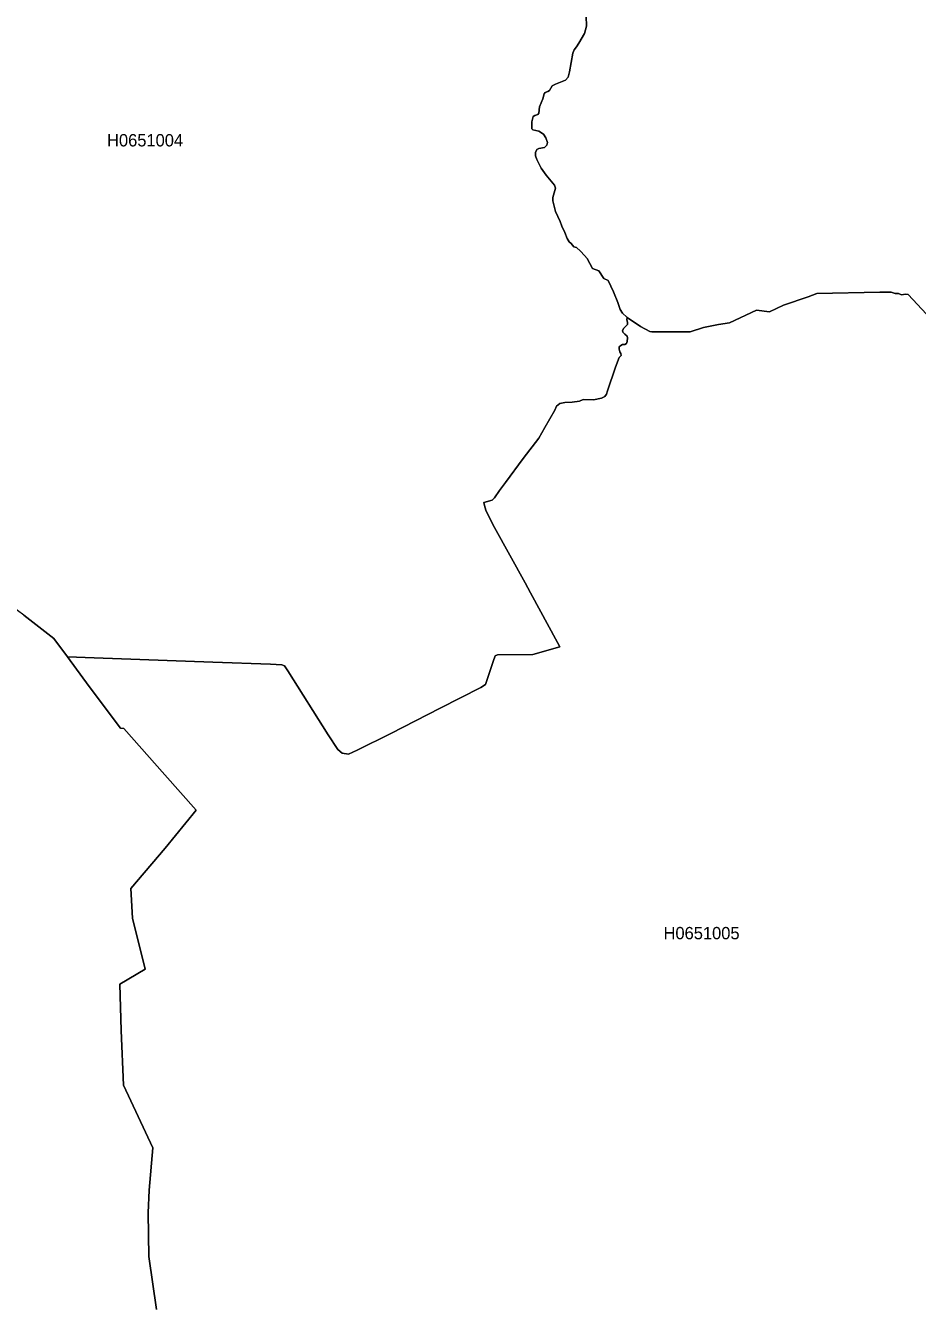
# Model space of a CAD drawing. Extents: x 369010 to 739155, y 6377141 to 6616555.
# Drawn here: x 562331 to 569569, y 6569293 to 6579686 of the extents above; entities that cross this region are included whole.
import ezdxf
from ezdxf.enums import TextEntityAlignment as Align

# ---------------------------------------------------------------- set-up
doc = ezdxf.new("R2010")
doc.units = 0
doc.header["$LTSCALE"] = 40
doc.layers.add('1', color=7, linetype='Continuous', lineweight=13)
doc.layers.add('2', color=7, linetype='Continuous')

msp = doc.modelspace()

# ---------------------------------------------------------------- linework, layer by layer
at = {"layer": '1'}
for points in [[(566554.12, 6578775.34), (566535.42, 6578806.28), (566496.69, 6578828.46), (566447.04, 6578840.21), (566439.59, 6578847.49), (566438.77, 6578904.92), (566450.52, 6578949.11), (566464.25, 6578958.05), (566489.24, 6578965.83), (566497.19, 6578976.75), (566502.98, 6579026.57), (566529.46, 6579091.94), (566539.89, 6579132.99), (566548.99, 6579142.26), (566570.51, 6579150.53), (566583.42, 6579158.97), (566605.92, 6579196.71), (566631.08, 6579211.11), (566714, 6579242.88), (566733.69, 6579268.04), (566746.77, 6579310.58), (566772.92, 6579461.68), (566784.17, 6579488.82), (566801.88, 6579515.3), (566821.41, 6579544.27), (566868.08, 6579621.39), (566883.14, 6579681.47), (566881.65, 6579763.56)], [(566881.65, 6579763.56), (566883.14, 6579681.47), (566868.08, 6579621.39), (566821.41, 6579544.27), (566801.88, 6579515.3), (566784.17, 6579488.82), (566772.92, 6579461.68), (566746.77, 6579310.58), (566733.69, 6579268.04), (566714, 6579242.88), (566631.08, 6579211.11), (566605.92, 6579196.71), (566583.42, 6579158.97), (566570.51, 6579150.53), (566548.99, 6579142.26), (566539.89, 6579132.99), (566529.46, 6579091.94), (566502.98, 6579026.57), (566497.19, 6578976.75), (566489.24, 6578965.83), (566464.25, 6578958.05), (566450.52, 6578949.11), (566438.77, 6578904.92), (566439.59, 6578847.49), (566447.04, 6578840.21), (566496.69, 6578828.46), (566535.42, 6578806.28), (566554.12, 6578775.34), (566567.2, 6578736.77), (566562.89, 6578717.24), (566543.7, 6578698.54), (566498.02, 6578690.1), (566480.31, 6578679.84), (566470.05, 6578656.83), (566469.05, 6578630.68), (566480.31, 6578598.91), (566516.22, 6578529.56), (566555.45, 6578473.12), (566622.64, 6578392.36), (566632.9, 6578367.86), (566611.39, 6578291.24), (566609.4, 6578263.27), (566632.9, 6578178.36), (566668.82, 6578097.93), (566682.55, 6578058.54), (566708.04, 6578007.07), (566727.57, 6577958.08), (566743.29, 6577931.1), (566758.52, 6577917.86), (566780.04, 6577892.37), (566801.72, 6577884.43), (566834.15, 6577856.95), (566868.41, 6577820.21), (566889.93, 6577796.54), (566932.63, 6577716.11), (566984.43, 6577697.41), (567024.82, 6577633.52), (567059.07, 6577618.13), (567103.93, 6577527.27), (567138.68, 6577438.39), (567158.05, 6577381.96), (567176.25, 6577353.49), (567211.01, 6577319.4), (567213.32, 6577317.74), (567322.89, 6577244.26), (567397.03, 6577204.54), (567413.09, 6577201.56), (567725.89, 6577202.72), (567834.63, 6577236.98), (567956.11, 6577260.81), (568044.98, 6577273.88), (568262.62, 6577376.5), (568369.87, 6577364.58), (568483.24, 6577416.88), (568683.66, 6577485.23), (568752.18, 6577512.04), (569264.08, 6577523.96), (569356.1, 6577523.3), (569389.7, 6577513.7), (569417.01, 6577513.04), (569439.19, 6577502.77)], [(564433.35, 6574491.43), (564459.17, 6574451.38), (564786.71, 6573930.54), (564864.49, 6573811.7), (564899.74, 6573782.25), (564951.38, 6573773.97), (565023.21, 6573805.75), (565294.97, 6573941.13), (565696.48, 6574147.51), (566025.83, 6574314.67), (566064.73, 6574339.33), (566127.12, 6574526.52), (566142.35, 6574571.2), (566160.06, 6574579.48), (566447.04, 6574582.95), (566665.84, 6574645.35), (566649.45, 6574681.1), (566430.16, 6575084.1), (566386.96, 6575164.37), (566135.73, 6575612.72), (566069.53, 6575746.12), (566059.43, 6575780.37), (566051.16, 6575815.96), (566117.69, 6575834.83), (566136.56, 6575854.85), (566177.6, 6575913.77), (566225.6, 6575977.82), (566370.25, 6576173.12), (566496.2, 6576339.12), (566546.67, 6576423.85), (566625.62, 6576565.03), (566640.85, 6576599.12), (566667.82, 6576620.31), (566706.72, 6576627.42), (566766.63, 6576629.74), (566826.71, 6576639.18), (566857.33, 6576652.08), (566940.74, 6576650.93), (567005.45, 6576662.68), (567031.44, 6576675.59), (567045.5, 6576696.77), (567053.45, 6576721.93), (567119.32, 6576914.9), (567149.94, 6576993.68), (567164, 6577009.08), (567162.85, 6577025.46), (567154.57, 6577039.69), (567148.78, 6577062.04), (567148.78, 6577078.42), (567162.85, 6577091.33), (567176.91, 6577099.61), (567195.78, 6577099.61), (567207.53, 6577106.72), (567214.65, 6577124.27), (567215.81, 6577151.41), (567214.65, 6577165.48), (567194.62, 6577183.19), (567178.07, 6577199.74), (567175.76, 6577211.49), (567187.51, 6577231.51), (567215.81, 6577260.81), (567215.81, 6577278.52), (567209.85, 6577299.7), (567213.32, 6577317.74), (567211.01, 6577319.4), (567176.25, 6577353.49), (567158.05, 6577381.96), (567138.68, 6577438.39), (567103.93, 6577527.27), (567059.07, 6577618.13), (567024.82, 6577633.52), (566984.43, 6577697.41), (566932.63, 6577716.11), (566889.93, 6577796.54), (566868.41, 6577820.21), (566834.15, 6577856.95), (566801.72, 6577884.43), (566780.04, 6577892.37), (566758.52, 6577917.86), (566743.29, 6577931.1), (566727.57, 6577958.08), (566708.04, 6578007.07), (566682.55, 6578058.54), (566668.82, 6578097.93), (566632.9, 6578178.36), (566609.4, 6578263.27), (566611.39, 6578291.24), (566632.9, 6578367.86), (566622.64, 6578392.36), (566555.45, 6578473.12), (566516.22, 6578529.56), (566480.31, 6578598.91), (566469.05, 6578630.68), (566470.05, 6578656.83), (566480.31, 6578679.84), (566498.02, 6578690.1), (566543.7, 6578698.54), (566562.89, 6578717.24), (566567.2, 6578736.77), (566554.12, 6578775.34)], [(569643.42, 6577345.22), (569493.31, 6577503.44), (569471.63, 6577506.75), (569439.19, 6577502.77), (569417.01, 6577513.04), (569389.7, 6577513.7), (569356.1, 6577523.3), (569264.08, 6577523.96), (568752.18, 6577512.04), (568683.66, 6577485.23), (568483.24, 6577416.88), (568369.87, 6577364.58), (568262.62, 6577376.5), (568044.98, 6577273.88), (567956.11, 6577260.81), (567834.63, 6577236.98), (567725.89, 6577202.72), (567413.09, 6577201.56), (567397.03, 6577204.54), (567322.89, 6577244.26), (567213.32, 6577317.74)], [(569439.19, 6577502.77), (569471.63, 6577506.75), (569493.31, 6577503.44), (569643.42, 6577345.22)], [(567213.32, 6577317.74), (567209.85, 6577299.7), (567215.81, 6577278.52), (567215.81, 6577260.81), (567187.51, 6577231.51), (567175.76, 6577211.49), (567178.07, 6577199.74), (567194.62, 6577183.19), (567214.65, 6577165.48), (567215.81, 6577151.41), (567214.65, 6577124.27), (567207.53, 6577106.72), (567195.78, 6577099.61), (567176.91, 6577099.61), (567162.85, 6577091.33), (567148.78, 6577078.42), (567148.78, 6577062.04), (567154.57, 6577039.69), (567162.85, 6577025.46), (567164, 6577009.08), (567149.94, 6576993.68), (567119.32, 6576914.9), (567053.45, 6576721.93), (567045.5, 6576696.77), (567031.44, 6576675.59), (567005.45, 6576662.68), (566940.74, 6576650.93), (566857.33, 6576652.08), (566826.71, 6576639.18), (566766.63, 6576629.74), (566706.72, 6576627.42), (566667.82, 6576620.31), (566640.85, 6576599.12), (566625.62, 6576565.03), (566546.67, 6576423.85), (566496.2, 6576339.12), (566370.25, 6576173.12), (566225.6, 6575977.82), (566177.6, 6575913.77), (566136.56, 6575854.85), (566117.69, 6575834.83), (566051.16, 6575815.96), (566059.43, 6575780.37), (566069.53, 6575746.12), (566135.73, 6575612.72), (566386.96, 6575164.37), (566430.16, 6575084.1), (566649.45, 6574681.1), (566665.84, 6574645.35), (566447.04, 6574582.95), (566160.06, 6574579.48), (566142.35, 6574571.2), (566127.12, 6574526.52), (566064.73, 6574339.33), (566025.83, 6574314.67), (565696.48, 6574147.51), (565294.97, 6573941.13), (565023.21, 6573805.75), (564951.38, 6573773.97), (564899.74, 6573782.25), (564864.49, 6573811.7), (564786.71, 6573930.54), (564459.17, 6574451.38), (564433.35, 6574491.43), (564411.01, 6574498.55), (564319.16, 6574504.34), (563850.95, 6574519.73), (562888.37, 6574554.98), (562670.41, 6574563.42), (562847.99, 6574323.28), (563102.37, 6573983.99), (563128.52, 6573982.34), (563460.85, 6573607.14), (563714.07, 6573319.16), (563462.34, 6573011.33), (563186.28, 6572682.97), (563197.7, 6572442.99), (563302.47, 6572028.56), (563095.92, 6571908.91), (563107.83, 6571532.88), (563125.54, 6571089.49), (563362.71, 6570578.42), (563333.91, 6570236.49), (563326.96, 6570053.11), (563330.93, 6569698.6), (563393.66, 6569267.3)], [(563393.66, 6569267.3), (563330.93, 6569698.6), (563326.96, 6570053.11), (563333.91, 6570236.49), (563362.71, 6570578.42), (563125.54, 6571089.49), (563107.83, 6571532.88), (563095.92, 6571908.91), (563302.47, 6572028.56), (563197.7, 6572442.99), (563186.28, 6572682.97), (563462.34, 6573011.33), (563714.07, 6573319.16), (563460.85, 6573607.14), (563128.52, 6573982.34), (563102.37, 6573983.99), (562847.99, 6574323.28), (562670.41, 6574563.42), (562559.02, 6574714.2), (562317.55, 6574903.2), (562057.71, 6575091.55), (561909.75, 6575276.58), (561483.74, 6575503.32)], [(562317.55, 6574903.2), (562559.02, 6574714.2), (562670.41, 6574563.42), (562888.37, 6574554.98), (563850.95, 6574519.73), (564319.16, 6574504.34), (564411.01, 6574498.55), (564433.35, 6574491.43)]]:
    msp.add_lwpolyline(points, dxfattribs=at)

# ---------------------------------------------------------------- texts
at = {"layer": '2'}
for s, p in [('H0651004', (563300.6, 6578706.02)), ('H0651005', (567817.42, 6572272.12))]:
    msp.add_text(s, height=100, dxfattribs=at).set_placement(p, align=Align.CENTER)

doc.saveas('drawing.dxf')
